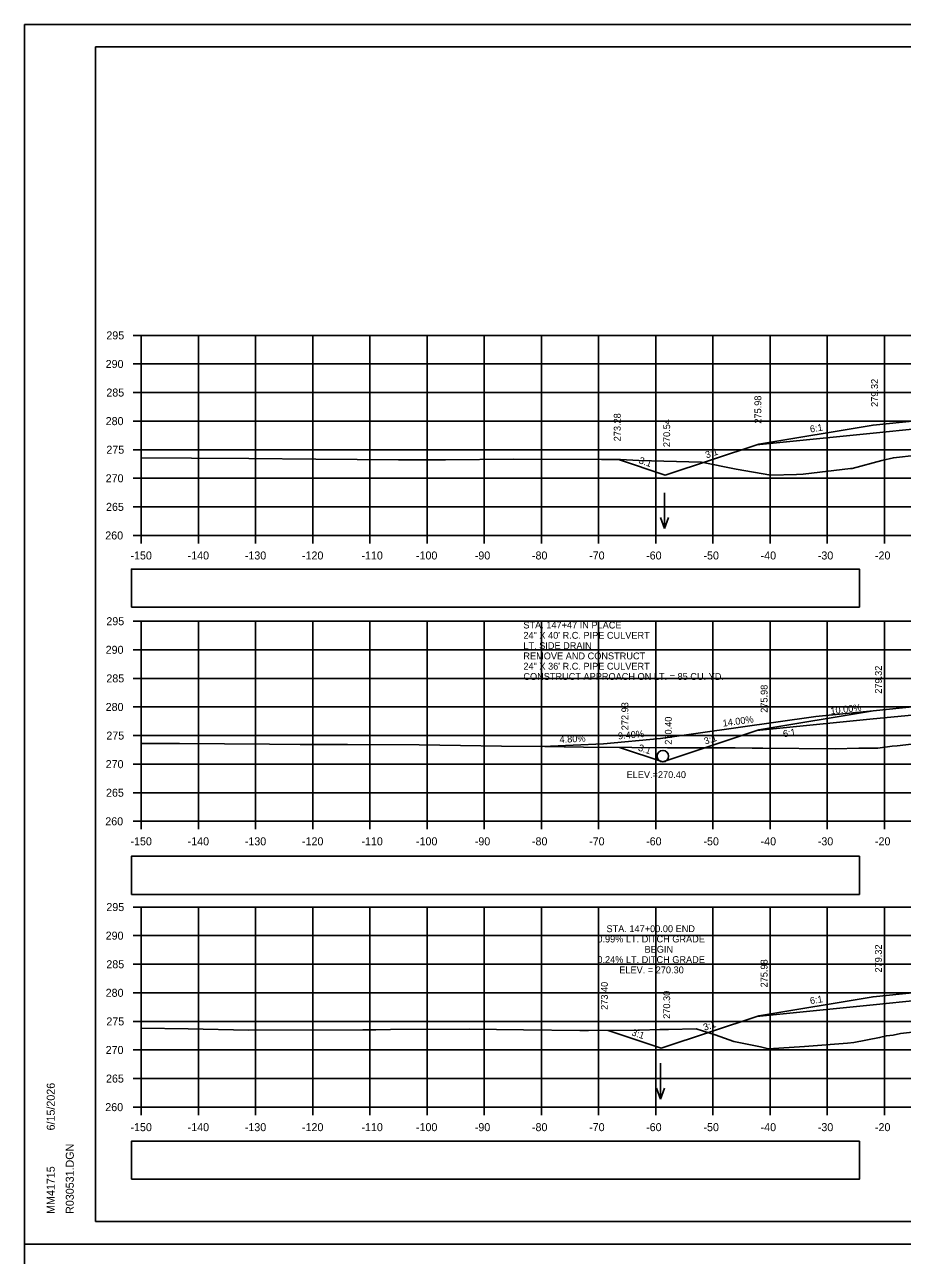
# Model space of a CAD drawing. Extents: x 285 to 4233, y -659 to 3710.
# Drawn here: x 368.9 to 522.4, y 3174.3 to 3389.6 of the extents above; entities that cross this region are included whole.
import ezdxf

# ---------------------------------------------------------------- set-up
doc = ezdxf.new("R2010")
doc.units = 0
for name, color, linetype in [('R_Alt Surface', 7, 'Continuous'), ('R_Axis', 7, 'Continuous'), ('R_Axis Annot', 7, 'Continuous'), ('R_Border', 7, 'Continuous'), ('R_Drive', 7, 'Continuous'), ('R_Exist Surface', 7, 'Continuous'), ('R_Fin Surface', 7, 'Continuous'), ('R_Grid', 7, 'Continuous'), ('R_No Plot', 7, 'Continuous'), ('R_Water', 7, 'Continuous'), ('R_Water Annot', 7, 'Continuous'), ('R_Xsect Elev', 7, 'Continuous'), ('R_Xsect Slope', 7, 'Continuous')]:
    doc.layers.add(name, color=color, linetype=linetype)

msp = doc.modelspace()

# ---------------------------------------------------------------- linework, layer by layer
at = {"layer": 'R_Alt Surface'}
for points in [[(496.92, 3316.09), (517.28, 3318.12), (525.28, 3318.92), (551.28, 3321.52), (561.17, 3322.51), (567.17, 3322.14), (589.83, 3320.75)], [(496.92, 3266.09), (517.28, 3268.12), (525.28, 3268.92), (551.28, 3271.52), (556.27, 3272.02), (576.83, 3271.61)], [(496.92, 3216.09), (517.28, 3218.12), (525.28, 3218.92), (551.28, 3221.52), (552.99, 3221.69), (558.99, 3221.52), (574.97, 3221.05)]]:
    msp.add_lwpolyline(points, dxfattribs=at)
at = {"layer": 'R_Axis'}
for p, q in [((387.88, 3335.22), (389.28, 3335.22)), ((389.28, 3300.22), (389.28, 3335.22)), ((387.88, 3330.22), (389.28, 3330.22)), ((387.88, 3325.22), (389.28, 3325.22)), ((387.88, 3320.22), (389.28, 3320.22)), ((387.88, 3315.22), (389.28, 3315.22)), ((387.88, 3310.22), (389.28, 3310.22)), ((387.88, 3305.22), (389.28, 3305.22)), ((387.88, 3300.22), (389.28, 3300.22)), ((389.28, 3300.22), (689.28, 3300.22)), ((389.28, 3298.82), (389.28, 3300.22)), ((399.28, 3298.82), (399.28, 3300.22)), ((409.28, 3298.82), (409.28, 3300.22)), ((419.28, 3298.82), (419.28, 3300.22)), ((429.28, 3298.82), (429.28, 3300.22)), ((439.28, 3298.82), (439.28, 3300.22)), ((449.28, 3298.82), (449.28, 3300.22)), ((459.28, 3298.82), (459.28, 3300.22)), ((469.28, 3298.82), (469.28, 3300.22)), ((479.28, 3298.82), (479.28, 3300.22)), ((489.28, 3298.82), (489.28, 3300.22)), ((499.28, 3298.82), (499.28, 3300.22)), ((509.28, 3298.82), (509.28, 3300.22)), ((519.28, 3298.82), (519.28, 3300.22)), ((387.88, 3285.22), (389.28, 3285.22)), ((389.28, 3250.22), (389.28, 3285.22)), ((387.88, 3280.22), (389.28, 3280.22)), ((387.88, 3275.22), (389.28, 3275.22)), ((387.88, 3270.22), (389.28, 3270.22)), ((387.88, 3265.22), (389.28, 3265.22)), ((387.88, 3260.22), (389.28, 3260.22)), ((387.88, 3255.22), (389.28, 3255.22)), ((387.88, 3250.22), (389.28, 3250.22)), ((389.28, 3250.22), (689.28, 3250.22)), ((389.28, 3248.82), (389.28, 3250.22)), ((399.28, 3248.82), (399.28, 3250.22)), ((409.28, 3248.82), (409.28, 3250.22)), ((419.28, 3248.82), (419.28, 3250.22)), ((429.28, 3248.82), (429.28, 3250.22)), ((439.28, 3248.82), (439.28, 3250.22)), ((449.28, 3248.82), (449.28, 3250.22)), ((459.28, 3248.82), (459.28, 3250.22)), ((469.28, 3248.82), (469.28, 3250.22)), ((479.28, 3248.82), (479.28, 3250.22)), ((489.28, 3248.82), (489.28, 3250.22)), ((499.28, 3248.82), (499.28, 3250.22)), ((509.28, 3248.82), (509.28, 3250.22)), ((519.28, 3248.82), (519.28, 3250.22)), ((387.88, 3235.22), (389.28, 3235.22)), ((389.28, 3200.22), (389.28, 3235.22)), ((387.88, 3230.22), (389.28, 3230.22)), ((387.88, 3225.22), (389.28, 3225.22)), ((387.88, 3220.22), (389.28, 3220.22)), ((387.88, 3215.22), (389.28, 3215.22)), ((387.88, 3210.22), (389.28, 3210.22)), ((387.88, 3205.22), (389.28, 3205.22)), ((387.88, 3200.22), (389.28, 3200.22)), ((389.28, 3200.22), (689.28, 3200.22)), ((389.28, 3198.82), (389.28, 3200.22)), ((399.28, 3198.82), (399.28, 3200.22)), ((409.28, 3198.82), (409.28, 3200.22)), ((419.28, 3198.82), (419.28, 3200.22)), ((429.28, 3198.82), (429.28, 3200.22)), ((439.28, 3198.82), (439.28, 3200.22)), ((449.28, 3198.82), (449.28, 3200.22)), ((459.28, 3198.82), (459.28, 3200.22)), ((469.28, 3198.82), (469.28, 3200.22)), ((479.28, 3198.82), (479.28, 3200.22)), ((489.28, 3198.82), (489.28, 3200.22)), ((499.28, 3198.82), (499.28, 3200.22)), ((509.28, 3198.82), (509.28, 3200.22)), ((519.28, 3198.82), (519.28, 3200.22))]:
    msp.add_line(p, q, dxfattribs=at)
at = {"layer": 'R_Axis Annot'}
for points in [[(387.56, 3287.68), (514.89, 3287.68), (514.89, 3294.33), (387.56, 3294.33)], [(387.56, 3237.44), (514.89, 3237.44), (514.89, 3244.1), (387.56, 3244.1)], [(387.56, 3187.61), (514.89, 3187.61), (514.89, 3194.26), (387.56, 3194.26)]]:
    msp.add_lwpolyline(points, close=True, dxfattribs=at)
at = {"layer": 'R_Border'}
for p, q in [((381.28, 3385.68), (697.46, 3385.68)), ((381.28, 3180.22), (381.28, 3385.68)), ((381.28, 3180.22), (381.28, 3180.22)), ((697.46, 3180.22), (381.28, 3180.22))]:
    msp.add_line(p, q, dxfattribs=at)
at = {"layer": 'R_Drive'}
for p, q in [((507.28, 3268.54), (480.11, 3264.73)), ((517.28, 3269.54), (507.28, 3268.54)), ((470.11, 3263.79), (459.55, 3263.29)), ((480.11, 3264.73), (470.11, 3263.79))]:
    msp.add_line(p, q, dxfattribs=at)
at = {"layer": 'R_Exist Surface'}
for points in [[(389.28, 3313.81), (398.06, 3313.73), (408.1, 3313.66), (419.82, 3313.54), (434.28, 3313.44), (442.49, 3313.42), (454.44, 3313.58), (469.77, 3313.49), (473.1, 3313.5), (476.29, 3313.35), (487.28, 3313.04), (493.36, 3311.82), (499.39, 3310.75), (503.91, 3310.91), (505.04, 3310.95), (513.33, 3311.91), (513.62, 3311.95), (518.82, 3313.32), (520.85, 3313.82), (529.13, 3314.74)], [(389.28, 3263.84), (394.09, 3263.82), (395.94, 3263.81), (411.7, 3263.71), (417.07, 3263.68), (425.36, 3263.64), (437.9, 3263.57), (445.1, 3263.46), (452.27, 3263.37), (459.86, 3263.28), (466.64, 3263.18), (475.1, 3263.14), (481.32, 3263.1), (493.18, 3263.05), (496.14, 3263.03), (497.99, 3263), (510.65, 3262.9), (514.78, 3263.02), (518.14, 3263.02), (520.62, 3263.35), (521.5, 3263.45), (525.01, 3263.82)], [(389.28, 3214.06), (397.5, 3213.91), (408.06, 3213.71), (428.05, 3213.74), (430.33, 3213.75), (432.86, 3213.78), (446.7, 3213.87), (456.12, 3213.74), (466.02, 3213.62), (467.53, 3213.6), (476.14, 3213.66), (476.43, 3213.67), (479.98, 3213.79), (481.5, 3213.81), (486.32, 3213.92), (489.67, 3212.86), (492.91, 3211.73), (497.57, 3210.75), (498.99, 3210.4), (505.3, 3210.84), (512.84, 3211.4), (513.93, 3211.55), (518.44, 3212.38), (519.62, 3212.72), (520.82, 3212.84), (522.07, 3213.08), (526.86, 3213.64)]]:
    msp.add_lwpolyline(points, dxfattribs=at)
at = {"layer": 'R_Fin Surface'}
for points in [[(472.74, 3313.5), (480.95, 3310.76), (497.28, 3316.2), (517.28, 3319.54), (517.28, 3319.54), (525.28, 3320.34), (527.28, 3320.54), (551.28, 3322.94), (551.28, 3322.94), (561.17, 3323.93), (567.17, 3324.53), (567.17, 3324.53), (591.17, 3320.53), (591.91, 3320.28)], [(472.93, 3263.15), (480.52, 3260.62), (497.28, 3266.2), (517.28, 3269.54), (525.28, 3270.34), (527.28, 3270.54), (551.28, 3272.94), (556.27, 3273.44), (562.27, 3274.04), (586.27, 3270.04), (590, 3268.79)], [(470.93, 3213.62), (480.23, 3210.52), (497.28, 3216.2), (517.28, 3219.54), (525.28, 3220.34), (527.28, 3220.54), (551.28, 3222.94), (552.99, 3223.11), (558.99, 3223.71), (582.99, 3219.71), (589.12, 3217.67)]]:
    msp.add_lwpolyline(points, dxfattribs=at)
at = {"layer": 'R_Grid'}
for p, q in [((389.28, 3335.22), (689.28, 3335.22)), ((389.28, 3300.22), (389.28, 3335.22)), ((399.28, 3300.22), (399.28, 3335.22)), ((409.28, 3300.22), (409.28, 3335.22)), ((419.28, 3300.22), (419.28, 3335.22)), ((429.28, 3300.22), (429.28, 3335.22)), ((439.28, 3300.22), (439.28, 3335.22)), ((449.28, 3300.22), (449.28, 3335.22)), ((459.28, 3300.22), (459.28, 3335.22)), ((469.28, 3300.22), (469.28, 3335.22)), ((479.28, 3300.22), (479.28, 3335.22)), ((489.28, 3300.22), (489.28, 3335.22)), ((499.28, 3300.22), (499.28, 3335.22)), ((509.28, 3300.22), (509.28, 3335.22)), ((519.28, 3300.22), (519.28, 3335.22)), ((389.28, 3330.22), (689.28, 3330.22)), ((389.28, 3325.22), (689.28, 3325.22)), ((389.28, 3320.22), (689.28, 3320.22)), ((389.28, 3315.22), (689.28, 3315.22)), ((389.28, 3310.22), (689.28, 3310.22)), ((389.28, 3305.22), (689.28, 3305.22)), ((389.28, 3300.22), (689.28, 3300.22)), ((389.28, 3285.22), (689.28, 3285.22)), ((389.28, 3250.22), (389.28, 3285.22)), ((399.28, 3250.22), (399.28, 3285.22)), ((409.28, 3250.22), (409.28, 3285.22)), ((419.28, 3250.22), (419.28, 3285.22)), ((429.28, 3250.22), (429.28, 3285.22)), ((439.28, 3250.22), (439.28, 3285.22)), ((449.28, 3250.22), (449.28, 3285.22)), ((459.28, 3250.22), (459.28, 3285.22)), ((469.28, 3250.22), (469.28, 3285.22)), ((479.28, 3250.22), (479.28, 3285.22)), ((489.28, 3250.22), (489.28, 3285.22)), ((499.28, 3250.22), (499.28, 3285.22)), ((509.28, 3250.22), (509.28, 3285.22)), ((519.28, 3250.22), (519.28, 3285.22)), ((389.28, 3280.22), (689.28, 3280.22)), ((389.28, 3275.22), (689.28, 3275.22)), ((389.28, 3270.22), (689.28, 3270.22)), ((389.28, 3265.22), (689.28, 3265.22)), ((389.28, 3260.22), (689.28, 3260.22)), ((389.28, 3255.22), (689.28, 3255.22)), ((389.28, 3250.22), (689.28, 3250.22)), ((389.28, 3235.22), (689.28, 3235.22)), ((389.28, 3200.22), (389.28, 3235.22)), ((399.28, 3200.22), (399.28, 3235.22)), ((409.28, 3200.22), (409.28, 3235.22)), ((419.28, 3200.22), (419.28, 3235.22)), ((429.28, 3200.22), (429.28, 3235.22)), ((439.28, 3200.22), (439.28, 3235.22)), ((449.28, 3200.22), (449.28, 3235.22)), ((459.28, 3200.22), (459.28, 3235.22)), ((469.28, 3200.22), (469.28, 3235.22)), ((479.28, 3200.22), (479.28, 3235.22)), ((489.28, 3200.22), (489.28, 3235.22)), ((499.28, 3200.22), (499.28, 3235.22)), ((509.28, 3200.22), (509.28, 3235.22)), ((519.28, 3200.22), (519.28, 3235.22)), ((389.28, 3230.22), (689.28, 3230.22)), ((389.28, 3225.22), (689.28, 3225.22)), ((389.28, 3220.22), (689.28, 3220.22)), ((389.28, 3215.22), (689.28, 3215.22)), ((389.28, 3210.22), (689.28, 3210.22)), ((389.28, 3205.22), (689.28, 3205.22)), ((389.28, 3200.22), (689.28, 3200.22))]:
    msp.add_line(p, q, dxfattribs=at)
at = {"layer": 'R_No Plot'}
for p, q in [((368.88, 3389.58), (702.21, 3389.58)), ((368.88, 3176.24), (702.21, 3176.24)), ((368.88, 3176.24), (702.21, 3176.24))]:
    msp.add_line(p, q, dxfattribs=at)
for points in [[(368.87, 3389.58), (702.21, 3389.58), (702.21, 3176.24), (368.87, 3176.24)], [(615.2, 3385.68), (634.82, 3385.68), (634.82, 3375.8), (650.93, 3375.8), (674.13, 3375.8), (674.25, 3347.65), (697.46, 3347.65), (697.46, 3180.22), (381.28, 3180.22), (381.28, 3385.68)], [(368.87, 3176.24), (702.21, 3176.24), (702.21, 2962.9), (368.87, 2962.9)]]:
    msp.add_lwpolyline(points, close=True, dxfattribs=at)
at = {"layer": 'R_Water'}
msp.add_circle((480.52, 3261.62), 1, dxfattribs=at)
at = {"layer": 'R_Water Annot'}
for p, q in [((480.81, 3307.7), (480.81, 3301.42)), ((480.81, 3301.42), (480.11, 3303.34)), ((480.81, 3301.42), (481.51, 3303.34)), ((480.1, 3207.9), (480.1, 3201.62)), ((480.1, 3201.62), (479.4, 3203.54)), ((480.1, 3201.62), (480.8, 3203.54))]:
    msp.add_line(p, q, dxfattribs=at)

# ---------------------------------------------------------------- texts
at = {"layer": 'R_Axis Annot'}
for s, p in [('295', (383.17, 3334.52)), ('290', (383.05, 3329.52)), ('285', (383.17, 3324.52)), ('280', (383.05, 3319.52)), ('275', (383.17, 3314.52)), ('270', (383.05, 3309.52)), ('265', (383.11, 3304.52)), ('260', (382.98, 3299.52)), ('-150', (387.39, 3296.02)), ('-140', (397.39, 3296.02)), ('-130', (407.39, 3296.02)), ('-120', (417.39, 3296.02)), ('-110', (427.79, 3296.02)), ('-100', (437.33, 3296.02)), ('-90', (447.62, 3296.02)), ('-80', (457.62, 3296.02)), ('-70', (467.62, 3296.02)), ('-60', (477.59, 3296.02)), ('-50', (487.62, 3296.02)), ('-40', (497.62, 3296.02)), ('-30', (507.62, 3296.02)), ('-20', (517.62, 3296.02)), ('295', (383.17, 3284.52)), ('290', (383.05, 3279.52)), ('285', (383.17, 3274.52)), ('280', (383.05, 3269.52)), ('275', (383.17, 3264.52)), ('270', (383.05, 3259.52)), ('265', (383.11, 3254.52)), ('260', (382.98, 3249.52)), ('-150', (387.39, 3246.02)), ('-140', (397.39, 3246.02)), ('-130', (407.39, 3246.02)), ('-120', (417.39, 3246.02)), ('-110', (427.79, 3246.02)), ('-100', (437.33, 3246.02)), ('-90', (447.62, 3246.02)), ('-80', (457.62, 3246.02)), ('-70', (467.62, 3246.02)), ('-60', (477.59, 3246.02)), ('-50', (487.62, 3246.02)), ('-40', (497.62, 3246.02)), ('-30', (507.62, 3246.02)), ('-20', (517.62, 3246.02)), ('295', (383.17, 3234.52)), ('290', (383.05, 3229.52)), ('285', (383.17, 3224.52)), ('280', (383.05, 3219.52)), ('275', (383.17, 3214.52)), ('270', (383.05, 3209.52)), ('265', (383.11, 3204.52)), ('260', (382.98, 3199.52)), ('-150', (387.39, 3196.02)), ('-140', (397.39, 3196.02)), ('-130', (407.39, 3196.02)), ('-120', (417.39, 3196.02)), ('-110', (427.79, 3196.02)), ('-100', (437.33, 3196.02)), ('-90', (447.62, 3196.02)), ('-80', (457.62, 3196.02)), ('-70', (467.62, 3196.02)), ('-60', (477.59, 3196.02)), ('-50', (487.62, 3196.02)), ('-40', (497.62, 3196.02)), ('-30', (507.62, 3196.02)), ('-20', (517.62, 3196.02))]:
    msp.add_text(s, height=1.4, dxfattribs=at).set_placement(p)
at = {"layer": 'R_Border'}
for s, p in [('6/15/2026', (374.14, 3196.15)), ('R030531.DGN', (377.47, 3181.55)), ('MM41715', (374.14, 3181.55))]:
    msp.add_text(s, height=1.4, rotation=90, dxfattribs=at).set_placement(p)
at = {"layer": 'R_Water Annot'}
for s, p in [('STA. 147+47 IN PLACE', (456.12, 3283.95)), ('24" X 40\' R.C. PIPE CULVERT', (456.12, 3282.15)), ('LT. SIDE DRAIN', (456.12, 3280.35)), ('REMOVE AND CONSTRUCT', (456.12, 3278.55)), ('24" X 36\' R.C. PIPE CULVERT', (456.12, 3276.75)), ('CONSTRUCT APPROACH ON LT. = 85 CU. YD.', (456.12, 3274.95))]:
    msp.add_text(s, height=1.2, dxfattribs=at).set_placement(p)
at = {"layer": 'R_Xsect Elev'}
for s, rotation, p in [('279.32', 90, (518.15, 3322.71)), ('275.98', 90, (497.74, 3319.78)), ('273.28', 90, (473.14, 3316.69)), ('270.54', 90, (481.79, 3315.67)), ('279.32', 90, (518.83, 3272.54)), ('275.98', 90, (498.83, 3269.2)), ('272.93', 90, (474.48, 3266.15)), ('10.00%', 6.7278, (509.9, 3268.93)), ('270.40', 90, (482.07, 3263.62)), ('14.00%', 7.9696, (491.06, 3266.77)), ('9.40%', 5.37, (472.73, 3264.54)), ('4.80%', 2.7481, (462.47, 3263.93)), ('279.32', 90, (518.83, 3223.77)), ('275.98', 90, (498.83, 3221.17)), ('273.40', 90, (470.89, 3217.24)), ('270.30', 90, (481.79, 3215.67))]:
    msp.add_text(s, height=1.2, rotation=rotation, dxfattribs=at).set_placement(p)
for s, p in [('ELEV.=270.40', (474.17, 3257.78)), ('STA. 147+00.00 END', (470.66, 3230.83)), ('0.99% LT. DITCH GRADE', (469.06, 3229.03)), ('BEGIN', (477.31, 3227.23)), ('0.24% LT. DITCH GRADE', (469.06, 3225.43)), ('ELEV. = 270.30', (472.89, 3223.63))]:
    msp.add_text(s, height=1.2, dxfattribs=at).set_placement(p)
at = {"layer": 'R_Xsect Slope'}
for s, rotation, p in [('6:1', 9.4623, (506.35, 3318.22)), ('3:1', 18.4349, (488.17, 3313.69)), ('3:1', 341.5651, (476.22, 3312.87)), ('6:1', 9.4623, (501.63, 3264.91)), ('3:1', 18.4349, (487.95, 3263.62)), ('3:1', 341.5651, (476.1, 3262.62)), ('6:1', 9.4623, (506.35, 3218.22)), ('3:1', 18.4349, (487.81, 3213.57)), ('3:1', 341.5651, (474.95, 3212.81))]:
    msp.add_text(s, height=1.2, rotation=rotation, dxfattribs=at).set_placement(p)

doc.saveas('drawing.dxf')
